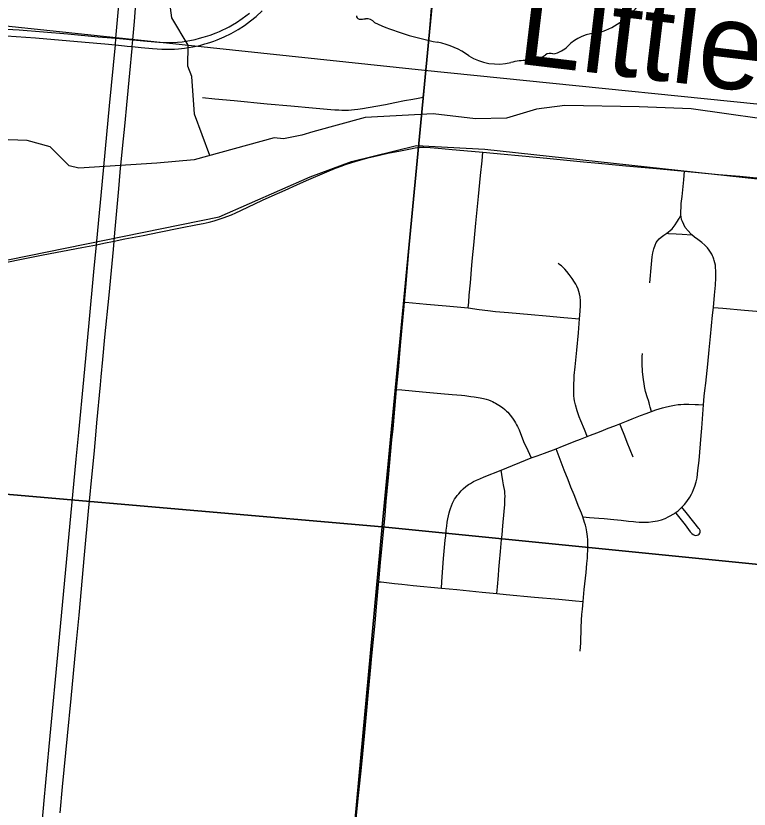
# Model space of a CAD drawing. Extents: x 0 to 34, y 0 to 22.
# Drawn here: x 4.31 to 5.11, y 17.023 to 17.888 of the extents above; entities that cross this region are included whole.
import ezdxf

# ---------------------------------------------------------------- set-up
doc = ezdxf.new("R2010")
doc.units = 0
for name, color, linetype in [('GM_X_City_Street', 7, 'Continuous'), ('GM_X_Corporation', 7, 'Continuous'), ('GM_X_County_Road', 7, 'Continuous'), ('GM_X_Interstate_Route', 7, 'Continuous'), ('GM_X_Minor_River', 7, 'Continuous'), ('GM_X_Minor_River_Text', 7, 'Continuous'), ('GM_X_Rail_Line', 7, 'Continuous'), ('GM_X_State_Route', 7, 'Continuous'), ('GM_X_State_Shield', 7, 'Continuous'), ('GM_X_Township_Road', 7, 'Continuous')]:
    doc.layers.add(name, color=color, linetype=linetype)

msp = doc.modelspace()

# ---------------------------------------------------------------- linework, layer by layer
at = {"layer": 'GM_X_City_Street'}
for points in [[(4.51355, 17.79925), (4.52711, 17.79802), (4.54827, 17.79599), (4.58432, 17.79251), (4.61006, 17.79021), (4.63348, 17.78807), (4.65346, 17.78634), (4.65806, 17.78601), (4.66233, 17.78577), (4.66562, 17.7856), (4.66891, 17.7856), (4.67269, 17.78568), (4.67626, 17.78581), (4.67951, 17.7861), (4.6831, 17.78655), (4.68814, 17.78733), (4.69417, 17.78836), (4.7133, 17.79185), (4.72332, 17.79374), (4.73393, 17.79588), (4.74289, 17.79761), (4.74889, 17.79868), (4.75436, 17.79955)], [(4.80345, 17.56989), (4.804, 17.57623), (4.8045, 17.58366), (4.80568, 17.59726), (4.8073, 17.61645), (4.80815, 17.62447), (4.80932, 17.63809), (4.8115, 17.6622), (4.81437, 17.69125), (4.81673, 17.71411), (4.81838, 17.73019), (4.81933, 17.73955)], [(4.92829, 17.34175), (4.93547, 17.34122), (4.94564, 17.34047), (4.95152, 17.34004), (4.96199, 17.33899), (4.97001, 17.33815), (4.97799, 17.33721), (4.98354, 17.33664), (4.98599, 17.33641), (4.9897, 17.33615), (4.99408, 17.33598), (4.99973, 17.3362), (5.00472, 17.3367), (5.0097, 17.33751), (5.014, 17.33862), (5.01817, 17.34014), (5.02214, 17.34209), (5.02808, 17.34565), (5.02911, 17.34638), (5.03222, 17.34857), (5.03554, 17.35151), (5.03632, 17.35234), (5.03898, 17.35522), (5.04171, 17.35867), (5.0449, 17.36336), (5.04676, 17.36666), (5.04785, 17.36894), (5.04908, 17.3718), (5.04977, 17.37352), (5.0504, 17.37526), (5.05189, 17.38007), (5.05278, 17.38442), (5.05365, 17.39237), (5.05496, 17.40341), (5.05732, 17.43066), (5.05793, 17.43867), (5.05975, 17.46409), (5.06067, 17.47353), (5.06136, 17.47968), (5.06227, 17.48767), (5.06465, 17.50853), (5.06613, 17.52389), (5.06744, 17.53868), (5.06983, 17.56202), (5.0706, 17.57041), (5.07183, 17.58356), (5.07282, 17.59472), (5.07339, 17.60276), (5.07344, 17.60521), (5.07345, 17.60781), (5.0733, 17.61073), (5.07308, 17.61346), (5.07276, 17.61631), (5.07227, 17.61908), (5.07163, 17.6214), (5.07109, 17.62311), (5.07031, 17.62517), (5.06973, 17.62663), (5.06889, 17.62845), (5.06757, 17.6307), (5.06615, 17.63265), (5.06405, 17.63539), (5.06121, 17.63833), (5.05813, 17.64102), (5.05363, 17.6445), (5.0502, 17.64709), (5.04721, 17.64948), (5.04589, 17.65067), (5.04295, 17.6537), (5.03998, 17.65747), (5.03824, 17.66065), (5.03679, 17.66395), (5.03604, 17.66623), (5.03543, 17.66912), (5.03508, 17.67101), (5.03518, 17.67497), (5.03538, 17.67957), (5.03567, 17.68354), (5.03645, 17.69147), (5.03835, 17.70953), (5.0392, 17.71886)], [(5.00144, 17.59712), (5.00331, 17.61764), (5.00399, 17.62566), (5.00462, 17.62994), (5.00563, 17.63414), (5.00708, 17.63821), (5.00842, 17.641), (5.00976, 17.64308), (5.01135, 17.64497), (5.01364, 17.64706), (5.01667, 17.64922), (5.01977, 17.65119), (5.02172, 17.65272), (5.02358, 17.65418), (5.02554, 17.65609), (5.02667, 17.65741), (5.02879, 17.66035), (5.03063, 17.66323), (5.03323, 17.66744), (5.03508, 17.67101)], [(5.01977, 17.65119), (5.02158, 17.6511), (5.03003, 17.65057), (5.0367, 17.65014), (5.04721, 17.64948)], [(4.93311, 17.42946), (4.93153, 17.43342), (4.93002, 17.43719), (4.92602, 17.44648), (4.92417, 17.45103), (4.92196, 17.45748), (4.9202, 17.46409), (4.91931, 17.46833), (4.91888, 17.47112), (4.91862, 17.47384), (4.91839, 17.47666), (4.91835, 17.47942), (4.91831, 17.48228), (4.9184, 17.48438), (4.91852, 17.48807), (4.91867, 17.49053), (4.91878, 17.49237), (4.91902, 17.49603), (4.9199, 17.50538), (4.92178, 17.52381), (4.92341, 17.54273), (4.92471, 17.55789), (4.92551, 17.56638), (4.92584, 17.57257), (4.92583, 17.57451), (4.92569, 17.57753), (4.92524, 17.58181), (4.9247, 17.58499), (4.92393, 17.58783), (4.92304, 17.59025), (4.92163, 17.59356), (4.92058, 17.59566), (4.91929, 17.59789), (4.9165, 17.60203), (4.91339, 17.60623), (4.91094, 17.60939), (4.90871, 17.61195), (4.90728, 17.61346), (4.90612, 17.61458), (4.90494, 17.61558), (4.90317, 17.61695), (4.9013, 17.61833)], [(4.73394, 17.57611), (4.73496, 17.57602), (4.75773, 17.57396), (4.77926, 17.57204), (4.80345, 17.56989), (4.81532, 17.56814), (4.82463, 17.56686), (4.833, 17.56594), (4.84742, 17.56477), (4.8718, 17.56269), (4.88841, 17.56129), (4.90741, 17.55947), (4.92471, 17.55789)], [(5.0706, 17.57041), (5.08086, 17.56953), (5.10466, 17.56747), (5.12626, 17.56561), (5.13614, 17.56476)], [(5.00319, 17.45676), (5.00183, 17.4616), (5.00102, 17.4645), (5.00052, 17.46625), (4.99982, 17.4686), (4.99882, 17.47154), (4.99663, 17.47863), (4.99546, 17.4841), (4.995, 17.48715), (4.9944, 17.49145), (4.99336, 17.50031), (4.99285, 17.50873), (4.99286, 17.51433), (4.99297, 17.51667), (4.99325, 17.52005)], [(4.72522, 17.48083), (4.73081, 17.48032), (4.75332, 17.47828), (4.77366, 17.47649), (4.78577, 17.4755), (4.79601, 17.47453), (4.79949, 17.47415), (4.80636, 17.4733), (4.80989, 17.4728), (4.8165, 17.47167), (4.82007, 17.47092), (4.82293, 17.47014), (4.82538, 17.46938), (4.82798, 17.46841), (4.82982, 17.46769), (4.83167, 17.46677), (4.83322, 17.46591), (4.83666, 17.46382), (4.84061, 17.46101), (4.84337, 17.45882), (4.84511, 17.4572), (4.84639, 17.45595), (4.84912, 17.45277), (4.85169, 17.44935), (4.85375, 17.44633), (4.85499, 17.44424), (4.85607, 17.44238), (4.85706, 17.44052), (4.85811, 17.43833), (4.85881, 17.43667), (4.86375, 17.42422), (4.86832, 17.4143), (4.87208, 17.40622)], [(4.77412, 17.26406), (4.77468, 17.2711), (4.77543, 17.28135), (4.77653, 17.29645), (4.77833, 17.31626), (4.77876, 17.32124), (4.77934, 17.32734), (4.77988, 17.33187), (4.78045, 17.33599), (4.78111, 17.33961), (4.78181, 17.34299), (4.78263, 17.34641), (4.78329, 17.34875), (4.78399, 17.35098), (4.78495, 17.35383), (4.78624, 17.35686), (4.78718, 17.35891), (4.78843, 17.36118), (4.78969, 17.36298), (4.79143, 17.36525), (4.79296, 17.36713), (4.79568, 17.37013), (4.79798, 17.37232), (4.80083, 17.37493), (4.80376, 17.3771), (4.80574, 17.37838), (4.80915, 17.38036), (4.81247, 17.38197), (4.81584, 17.3835), (4.82076, 17.38548), (4.83929, 17.39294), (4.87208, 17.40622), (4.87838, 17.40852), (4.88656, 17.4115), (4.89909, 17.41607), (4.90629, 17.41893), (4.91262, 17.42146), (4.92066, 17.42463), (4.92293, 17.42551), (4.92578, 17.42662), (4.93311, 17.42946), (4.93669, 17.43086), (4.94353, 17.43354), (4.95017, 17.43614), (4.95411, 17.43769), (4.96504, 17.442), (4.96867, 17.44342), (4.97755, 17.4469), (4.98211, 17.4487), (4.99111, 17.45224), (4.99745, 17.45467), (5.00319, 17.45676), (5.00792, 17.45847), (5.01145, 17.45964), (5.01504, 17.46069), (5.01803, 17.46151), (5.02288, 17.46273), (5.0281, 17.46375), (5.03212, 17.46431), (5.0352, 17.46452), (5.03831, 17.46467), (5.04391, 17.46472), (5.05079, 17.46455), (5.05455, 17.46436), (5.05975, 17.46409)], [(4.98299, 17.40683), (4.97678, 17.42303), (4.97406, 17.42997), (4.97015, 17.43974), (4.96867, 17.44342)], [(4.92536, 17.1953), (4.92601, 17.20458), (4.92656, 17.22085), (4.92692, 17.22902), (4.92735, 17.23521), (4.9279, 17.24127), (4.92866, 17.2496), (4.92985, 17.26273), (4.9318, 17.281), (4.93276, 17.29085), (4.93325, 17.29695), (4.93348, 17.30094), (4.9337, 17.30498), (4.93385, 17.30846), (4.93378, 17.31231), (4.93358, 17.31688), (4.93329, 17.32059), (4.93266, 17.3254), (4.93181, 17.32983), (4.93105, 17.33281), (4.93024, 17.33572), (4.92829, 17.34175), (4.92681, 17.3457), (4.92332, 17.35426), (4.92056, 17.36113), (4.91874, 17.36573), (4.91532, 17.37436), (4.91369, 17.37837), (4.91213, 17.3824), (4.90802, 17.39267), (4.90347, 17.40444), (4.89909, 17.41607)], [(4.83444, 17.25825), (4.83509, 17.26555), (4.83618, 17.27781), (4.83673, 17.28458), (4.83743, 17.29226), (4.83851, 17.30423), (4.83974, 17.31715), (4.84022, 17.32207), (4.84104, 17.33196), (4.84258, 17.34775), (4.84316, 17.35522), (4.8434, 17.3606), (4.8435, 17.36487), (4.84339, 17.36702), (4.84331, 17.36842), (4.84309, 17.36998), (4.84198, 17.3766), (4.84125, 17.38112), (4.84011, 17.38818), (4.83929, 17.39294)], [(5.02911, 17.34638), (5.02965, 17.34569), (5.03969, 17.33297), (5.04544, 17.32557), (5.04715, 17.32373), (5.04862, 17.32258), (5.0502, 17.32192), (5.05163, 17.32167), (5.05293, 17.32184), (5.05407, 17.32224), (5.05514, 17.32302), (5.05588, 17.32408), (5.05624, 17.32522), (5.05627, 17.32616), (5.0561, 17.32705), (5.05578, 17.3278), (5.05535, 17.32855), (5.05488, 17.32924), (5.04234, 17.34479), (5.03632, 17.35234)], [(4.70591, 17.27108), (4.70833, 17.2708), (4.72305, 17.26916), (4.73107, 17.26826), (4.74318, 17.26707), (4.77412, 17.26406), (4.79094, 17.26243), (4.81851, 17.25977), (4.83444, 17.25825), (4.8447, 17.25726), (4.8755, 17.25433), (4.90203, 17.25196), (4.92016, 17.25035), (4.92866, 17.2496)]]:
    msp.add_lwpolyline(points, dxfattribs=at)
at = {"layer": 'GM_X_Corporation'}
for points in [[(3.80106, 18.42772), (4.80587, 18.33893), (4.7096, 17.33101), (3.70419, 17.41811)], [(4.80587, 18.33893), (5.79402, 18.23883), (5.70874, 17.23111), (4.7096, 17.33101)], [(4.7096, 17.33101), (4.61629, 16.31887), (3.62433, 16.40955), (3.60973, 16.41129), (3.70419, 17.41811)], [(5.70874, 17.23111), (5.62189, 16.22039), (4.73502, 16.3081), (4.61629, 16.31887), (4.7096, 17.33101)]]:
    msp.add_lwpolyline(points, close=True, dxfattribs=at)
at = {"layer": 'GM_X_County_Road'}
for points in [[(4.75436, 17.79955), (4.75662, 17.82217), (4.76003, 17.85809), (4.76225, 17.88341), (4.76307, 17.89294), (4.76471, 17.91333), (4.76628, 17.93092), (4.76735, 17.94243), (4.77097, 17.97942), (4.77318, 18.00352)], [(4.74926, 17.74486), (4.75097, 17.76404), (4.75372, 17.79312), (4.75436, 17.79955)], [(4.73394, 17.57611), (4.73539, 17.59206), (4.73859, 17.63107), (4.74219, 17.67067), (4.74294, 17.67872), (4.74507, 17.70026), (4.74803, 17.73101), (4.74926, 17.74486)], [(4.72522, 17.48083), (4.72551, 17.48407), (4.72764, 17.50635), (4.72963, 17.52895), (4.73353, 17.57165), (4.73394, 17.57611)], [(4.70591, 17.27108), (4.70783, 17.29213), (4.70989, 17.31416), (4.71268, 17.34383), (4.714, 17.35855), (4.7165, 17.38482), (4.72024, 17.42571), (4.72138, 17.43802), (4.72329, 17.45917), (4.72522, 17.48083)], [(4.66305, 16.82251), (4.6638, 16.83054), (4.66609, 16.85529), (4.66907, 16.88682), (4.67125, 16.90973), (4.67405, 16.93899), (4.67652, 16.96554), (4.67939, 16.99538), (4.68144, 17.01601), (4.68301, 17.03105), (4.68506, 17.05128), (4.68688, 17.0685), (4.68837, 17.08332), (4.69011, 17.10246), (4.69228, 17.12652), (4.6946, 17.15107), (4.69715, 17.17778), (4.69838, 17.19028), (4.70183, 17.22588), (4.70343, 17.24382), (4.70562, 17.26795), (4.70591, 17.27108)]]:
    msp.add_lwpolyline(points, dxfattribs=at)
at = {"layer": 'GM_X_Interstate_Route'}
for points in [[(4.35855, 17.01889), (4.36105, 17.04737), (4.36647, 17.10302), (4.37035, 17.14382), (4.37546, 17.19825), (4.37903, 17.23473), (4.38512, 17.30028), (4.38951, 17.34792), (4.39409, 17.39616), (4.39538, 17.41038), (4.39693, 17.42646), (4.39855, 17.44439), (4.40243, 17.48584), (4.40324, 17.4945), (4.40499, 17.51368), (4.4073, 17.53781), (4.41195, 17.58355), (4.41529, 17.61816), (4.4166, 17.63363), (4.41737, 17.64262), (4.41815, 17.65158), (4.4195, 17.66768), (4.42239, 17.69986), (4.424, 17.71782), (4.42658, 17.74379), (4.42924, 17.77162), (4.43113, 17.79141), (4.43444, 17.82604), (4.43684, 17.85264), (4.43703, 17.85482), (4.4377, 17.86222), (4.43951, 17.88234), (4.44183, 17.91203)], [(4.33624, 16.97871), (4.34116, 17.03256), (4.34664, 17.0913), (4.35787, 17.21069), (4.37606, 17.4049), (4.37883, 17.43397), (4.38431, 17.49149), (4.38997, 17.55337), (4.39515, 17.60905), (4.39793, 17.63877), (4.40055, 17.66595), (4.40308, 17.69255), (4.41217, 17.7903), (4.41863, 17.85662), (4.41934, 17.86393), (4.42279, 17.90417)]]:
    msp.add_lwpolyline(points, dxfattribs=at)
at = {"layer": 'GM_X_Minor_River'}
for points in [[(4.52174, 17.73605), (4.50505, 17.78106), (4.50204, 17.82214), (4.49771, 17.83363), (4.49814, 17.85641), (4.48012, 17.88605), (4.47881, 17.89709)], [(4.87767, 17.78659), (4.84524, 17.77667), (4.81146, 17.77589), (4.76529, 17.78145), (4.69086, 17.77738), (4.63404, 17.76191), (4.62184, 17.75838), (4.60203, 17.75426), (4.59181, 17.75524), (4.50448, 17.73132), (4.46382, 17.72765), (4.37875, 17.72229), (4.36818, 17.7248), (4.34771, 17.74537), (4.32242, 17.75238), (4.29134, 17.75344)], [(5.1596, 17.77091), (5.04648, 17.78707), (4.98962, 17.78907), (4.90885, 17.79046), (4.87767, 17.78659)]]:
    msp.add_lwpolyline(points, dxfattribs=at)
at = {"layer": 'GM_X_Rail_Line'}
for points in [[(3.75111, 17.91984), (4.13437, 17.89482), (4.75572, 17.82927), (5.22932, 17.78106), (5.51048, 17.75031), (5.61322, 17.7394), (5.68379, 17.7337), (5.74481, 17.72625), (5.77844, 17.71835), (5.81904, 17.69829), (5.87786, 17.66832)], [(3.70448, 17.42229), (3.8238, 17.40968), (4.1793, 17.59433), (4.21884, 17.60563), (4.53197, 17.66904), (4.631, 17.71273), (4.67602, 17.72967), (4.74678, 17.74703), (4.82147, 17.74282), (5.41919, 17.67801), (5.46375, 17.66473), (5.52417, 17.62929), (5.5775, 17.59308), (5.86559, 17.49221), (5.95124, 17.46244), (5.99921, 17.4478), (6.04755, 17.44691), (6.14412, 17.48501), (6.16189, 17.48329), (6.20118, 17.45896), (6.42917, 17.31711), (7.48054, 16.67263)]]:
    msp.add_lwpolyline(points, dxfattribs=at)
at = {"layer": 'GM_X_State_Route'}
for points in [[(4.27965, 17.87504), (4.31393, 17.87299), (4.34015, 17.87102), (4.36695, 17.8688), (4.4, 17.86567), (4.41934, 17.86393), (4.42729, 17.86321), (4.4377, 17.86222), (4.45327, 17.86074), (4.46617, 17.85976), (4.47398, 17.85943), (4.48121, 17.85935), (4.48623, 17.85959), (4.4914, 17.86017), (4.49543, 17.86074), (4.49995, 17.86148), (4.50555, 17.86271), (4.51031, 17.86395), (4.51423, 17.865), (4.522, 17.86739), (4.52845, 17.8698), (4.53201, 17.87126), (4.5359, 17.87306), (4.53924, 17.87463), (4.54259, 17.87647), (4.54632, 17.87858), (4.5507, 17.88121), (4.55695, 17.88537), (4.56488, 17.89148)], [(4.43137, 17.85536), (4.43703, 17.85482), (4.44662, 17.85391), (4.4592, 17.85275), (4.4694, 17.85218), (4.47877, 17.85201), (4.48328, 17.85218), (4.48756, 17.85243), (4.49076, 17.85275), (4.49405, 17.85317), (4.49833, 17.85374), (4.5031, 17.85456), (4.5068, 17.85531), (4.51058, 17.85621), (4.51633, 17.85769), (4.51921, 17.85851), (4.52266, 17.85966), (4.52587, 17.86081), (4.52948, 17.86221), (4.53729, 17.86558), (4.54486, 17.86928), (4.55242, 17.87347), (4.55941, 17.87799), (4.56614, 17.88293), (4.57206, 17.88777), (4.57864, 17.89386)], [(4.29989, 17.86649), (4.33163, 17.86443), (4.38571, 17.85983), (4.40708, 17.85777), (4.41863, 17.85662), (4.42854, 17.85563), (4.43137, 17.85536)]]:
    msp.add_lwpolyline(points, dxfattribs=at)
at = {"layer": 'GM_X_State_Shield'}
for centre, major_axis, start_param, end_param in [((4.91326, 17.93509), (0.08742, 0), 5.101752, 6.440018), ((4.68531, 17.88794), (0.00385, 0), 3.00124, 4.508301), ((4.68589, 17.90841), (0.0294, 0), 4.665946, 4.897461), ((4.69191, 17.87683), (0.0106, 0), 0.519207, 1.627899), ((4.82573, 18.05663), (0.2524, 0), 4.195997, 4.488961), ((4.95012, 17.83219), (0.04788, 0), 1.647645, 2.488434), ((4.75048, 17.79847), (0.07897, 0), 0.823519, 1.323587), ((4.88946, 17.86898), (0.02824, 0), 4.937069, 5.64225), ((4.83589, 17.87584), (0.05011, 0), 4.026481, 4.996735), ((4.86851, 17.86085), (0.0267, 0), 4.691044, 5.507374), ((4.89266, 17.84147), (0.00752, 0), 1.147584, 2.315152), ((4.86485, 17.80665), (0.04118, 0), 1.495662, 1.94098)]:
    msp.add_ellipse(centre, major_axis=major_axis, ratio=0.8, start_param=start_param, end_param=end_param, dxfattribs=at)
at = {"layer": 'GM_X_Township_Road'}
for points in [[(4.29258, 17.61833), (4.3236, 17.6244), (4.34005, 17.62758), (4.38198, 17.63571), (4.39793, 17.63877), (4.40598, 17.64031), (4.41737, 17.64262), (4.42908, 17.64499), (4.44888, 17.64894), (4.46639, 17.65239), (4.48983, 17.657), (4.50832, 17.66061), (4.5144, 17.66193), (4.52081, 17.66341), (4.52632, 17.66489), (4.5329, 17.66695), (4.53742, 17.66842), (4.54013, 17.66941), (4.54531, 17.67146), (4.5499, 17.67343), (4.55557, 17.67606), (4.579, 17.68715), (4.58953, 17.69192), (4.60366, 17.69825), (4.6164, 17.70392), (4.62709, 17.70861), (4.64936, 17.71823), (4.65873, 17.72217), (4.66589, 17.72488), (4.6686, 17.72587), (4.67164, 17.72686), (4.68011, 17.72949), (4.68619, 17.7313), (4.6903, 17.73244), (4.69383, 17.73343), (4.70042, 17.73508), (4.7079, 17.7368), (4.71554, 17.73845), (4.72951, 17.74124), (4.74044, 17.74338), (4.74554, 17.74436), (4.74791, 17.74469), (4.74926, 17.74486)], [(4.74926, 17.74486), (4.75023, 17.74498), (4.75226, 17.74506), (4.75485, 17.74506), (4.76198, 17.74469), (4.77045, 17.74404), (4.78582, 17.7426), (4.79865, 17.74145), (4.81933, 17.73955)], [(4.81933, 17.73955), (4.84254, 17.73742), (4.87394, 17.73454), (4.89285, 17.73282), (4.92918, 17.72928), (4.94538, 17.72772), (4.97505, 17.72485), (4.99182, 17.72328), (5.00851, 17.72172), (5.0392, 17.71886)], [(5.0392, 17.71886), (5.07616, 17.71549), (5.09943, 17.71336), (5.12886, 17.71056), (5.14612, 17.70891), (5.14973, 17.70857)]]:
    msp.add_lwpolyline(points, dxfattribs=at)

# ---------------------------------------------------------------- texts
at = {"layer": 'GM_X_Minor_River_Text'}
msp.add_text('Little', height=0.094696, rotation=353.16845, dxfattribs=at).set_placement((4.85434, 17.83659))

doc.saveas('drawing.dxf')
